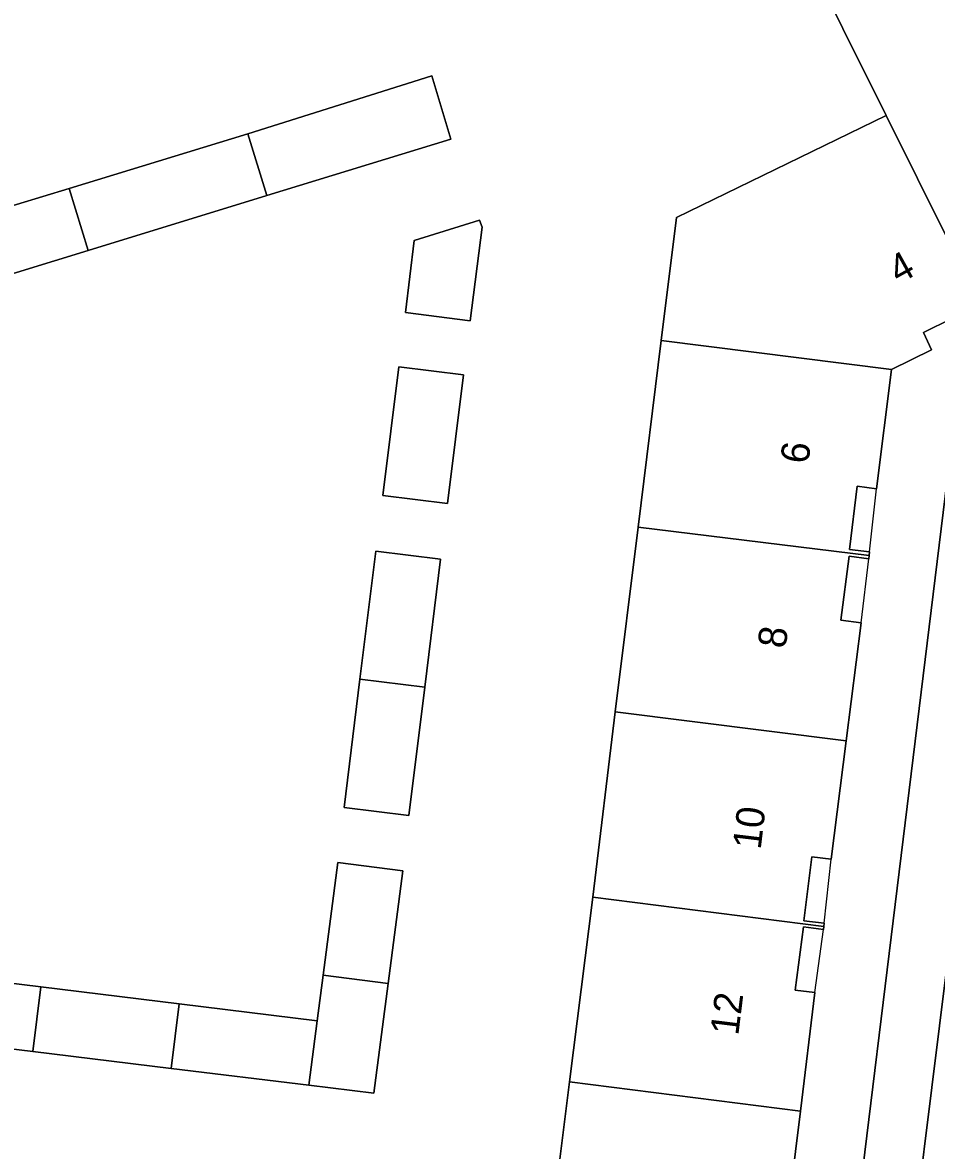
# Model space of a CAD drawing. Extents: x 161692 to 162379, y 380760 to 381678.
# Drawn here: x 162307.85 to 162340.12, y 381583.7 to 381623.55 of the extents above; entities that cross this region are included whole.
import ezdxf

# ---------------------------------------------------------------- set-up
doc = ezdxf.new("R2010")
doc.units = 0
for name, color, linetype in [('IMGEO_Erf', 7, 'Continuous'), ('IMGEO_Groenvoorziening', 7, 'Continuous'), ('IMGEO_Pand', 7, 'Continuous'), ('IMGEO_Pand_nummerreeks', 7, 'Continuous'), ('IMGEO_Pand_overbouw', 7, 'Continuous'), ('IMGEO_Voetpad_open', 7, 'Continuous')]:
    doc.layers.add(name, color=color, linetype=linetype)

msp = doc.modelspace()

# ---------------------------------------------------------------- linework, layer by layer
at = {"layer": 'IMGEO_Erf'}
for points in [[(162326.383, 381579.813), (162327.165, 381586.125), (162327.995, 381592.648), (162328.785, 381599.2), (162329.593, 381605.724), (162330.409, 381612.316), (162330.947, 381616.657), (162338.353, 381620.261), (162332.215, 381632.598)], [(162341.671, 381613.592), (162339.662, 381612.602), (162339.955, 381611.989), (162338.54, 381611.285), (162338.006, 381607.079), (162337.322, 381607.164), (162337.054, 381604.934), (162337.762, 381604.85), (162337.748, 381604.723), (162337.734, 381604.596), (162337.045, 381604.699), (162336.753, 381602.431), (162337.461, 381602.342), (162336.934, 381598.166), (162336.408, 381593.991), (162335.726, 381594.069), (162335.444, 381591.814), (162336.156, 381591.725), (162336.144, 381591.614), (162336.132, 381591.503), (162335.43, 381591.596), (162335.135, 381589.359), (162335.83, 381589.274), (162335.32, 381585.091), (162334.81, 381580.907)], [(162335.481, 381566.331), (162340.576, 381607.964)]]:
    msp.add_lwpolyline(points, dxfattribs=at)
for points in [[(162310.171, 381615.499), (162306.442, 381614.355), (162302.603, 381613.178), (162301.921, 381615.404), (162305.766, 381616.56), (162309.501, 381617.684), (162315.811, 381619.616), (162322.3, 381621.666), (162322.979, 381619.427), (162316.48, 381617.434)], [(162321.371, 381613.304), (162321.678, 381615.85), (162323.985, 381616.563), (162324.078, 381616.325), (162323.654, 381613.012)], [(162322.861, 381606.552), (162320.572, 381606.834), (162321.136, 381611.383), (162323.421, 381611.102)], [(162322.614, 381604.595), (162322.054, 381600.065), (162321.493, 381595.534), (162319.207, 381595.817), (162319.761, 381600.348), (162320.33, 381604.877)], [(162295.396, 381591.097), (162301.946, 381590.288), (162303.891, 381590.048), (162308.496, 381589.481), (162313.379, 381588.879), (162318.261, 381588.278), (162318.471, 381589.892), (162318.987, 381593.872), (162321.277, 381593.575), (162320.761, 381589.595), (162320.259, 381585.719), (162317.966, 381586), (162313.097, 381586.597), (162308.215, 381587.195), (162301.664, 381587.998), (162295.113, 381588.802), (162289.408, 381589.507), (162289.688, 381591.798)]]:
    msp.add_lwpolyline(points, close=True, dxfattribs=at)
at = {"layer": 'IMGEO_Groenvoorziening'}
msp.add_lwpolyline([(162349.476, 381589.077), (162347.446, 381589.346), (162344.081, 381589.792), (162340.503, 381590.275), (162337.236, 381563.945), (162336.966, 381561.462), (162341.642, 381560.899), (162346.764, 381560.283), (162346.798, 381560.486), (162346.903, 381561.121), (162346.922, 381561.259), (162346.951, 381561.47)], dxfattribs=at)
at = {"layer": 'IMGEO_Pand'}
msp.add_lwpolyline([(162344.025, 381629.919), (162340.054, 381637.896), (162339.428, 381637.584), (162338.759, 381638.927), (162339.386, 381639.239), (162337.06, 381643.912), (162319.25, 381638.406), (162319.821, 381636.522), (162322.187, 381628.723), (162322.428, 381627.927), (162322.58, 381627.975), (162322.9, 381628.076), (162322.398, 381629.766), (162325.809, 381630.824), (162326.331, 381629.137), (162326.632, 381629.228), (162330.305, 381630.365), (162329.849, 381631.857), (162332.215, 381632.598), (162338.353, 381620.261), (162341.671, 381613.592)], dxfattribs=at)
for points in [[(162316.48, 381617.434), (162322.979, 381619.427), (162322.3, 381621.666), (162315.811, 381619.616)], [(162338.54, 381611.285), (162339.955, 381611.989), (162339.662, 381612.602), (162341.671, 381613.592), (162338.353, 381620.261), (162330.947, 381616.657), (162330.409, 381612.316)], [(162309.501, 381617.684), (162310.171, 381615.499), (162316.48, 381617.434), (162315.811, 381619.616)], [(162309.501, 381617.684), (162305.766, 381616.56), (162306.442, 381614.355), (162310.171, 381615.499)], [(162323.654, 381613.012), (162324.078, 381616.325), (162323.985, 381616.563), (162321.678, 381615.85), (162321.371, 381613.304)], [(162338.54, 381611.285), (162330.409, 381612.316), (162329.593, 381605.724), (162337.748, 381604.723), (162337.762, 381604.85), (162337.054, 381604.934), (162337.322, 381607.164), (162338.006, 381607.079)], [(162321.136, 381611.383), (162320.572, 381606.834), (162322.861, 381606.552), (162323.421, 381611.102)], [(162328.785, 381599.2), (162336.934, 381598.166), (162337.461, 381602.342), (162336.753, 381602.431), (162337.045, 381604.699), (162337.734, 381604.596), (162337.748, 381604.723), (162329.593, 381605.724)], [(162322.054, 381600.065), (162322.614, 381604.595), (162320.33, 381604.877), (162319.761, 381600.348)], [(162322.054, 381600.065), (162319.761, 381600.348), (162319.207, 381595.817), (162321.493, 381595.534)], [(162336.144, 381591.614), (162336.156, 381591.725), (162335.444, 381591.814), (162335.726, 381594.069), (162336.408, 381593.991), (162336.934, 381598.166), (162328.785, 381599.2), (162327.995, 381592.648)], [(162318.471, 381589.892), (162320.761, 381589.595), (162321.277, 381593.575), (162318.987, 381593.872)], [(162336.144, 381591.614), (162327.995, 381592.648), (162327.165, 381586.125), (162335.32, 381585.091), (162335.83, 381589.274), (162335.135, 381589.359), (162335.43, 381591.596), (162336.132, 381591.503)], [(162308.215, 381587.195), (162308.496, 381589.481), (162303.891, 381590.048), (162301.946, 381590.288), (162301.664, 381587.998)], [(162318.261, 381588.278), (162317.966, 381586), (162320.259, 381585.719), (162320.761, 381589.595), (162318.471, 381589.892)], [(162308.215, 381587.195), (162313.097, 381586.597), (162313.379, 381588.879), (162308.496, 381589.481)], [(162318.261, 381588.278), (162313.379, 381588.879), (162313.097, 381586.597), (162317.966, 381586)], [(162334.538, 381578.779), (162334.554, 381578.883), (162333.878, 381578.96), (162334.135, 381580.989), (162334.81, 381580.907), (162335.32, 381585.091), (162327.165, 381586.125), (162326.383, 381579.813)]]:
    msp.add_lwpolyline(points, close=True, dxfattribs=at)
at = {"layer": 'IMGEO_Pand_overbouw'}
for points in [[(162337.762, 381604.85), (162338.006, 381607.079), (162337.322, 381607.164), (162337.054, 381604.934)], [(162337.461, 381602.342), (162337.734, 381604.596), (162337.045, 381604.699), (162336.753, 381602.431)], [(162336.408, 381593.991), (162335.726, 381594.069), (162335.444, 381591.814), (162336.156, 381591.725)], [(162335.83, 381589.274), (162336.132, 381591.503), (162335.43, 381591.596), (162335.135, 381589.359)]]:
    msp.add_lwpolyline(points, close=True, dxfattribs=at)
at = {"layer": 'IMGEO_Voetpad_open'}
msp.add_lwpolyline([(162340.503, 381590.275), (162340.728, 381592.085), (162342.533, 381606.634), (162354.162, 381612.359), (162354.823, 381612.668), (162353.565, 381614.44), (162340.576, 381607.964), (162335.481, 381566.331), (162337.236, 381563.945)], close=True, dxfattribs=at)

# ---------------------------------------------------------------- texts
at = {"layer": 'IMGEO_Pand_nummerreeks'}
for s, rotation, p in [('4', 29.0321, (162338.789, 381614.291)), ('6', 82.9478, (162335.599, 381607.932)), ('8', 82.4573, (162334.793, 381601.409)), ('10', 83.2041, (162333.916, 381594.306)), ('12', 82.9942, (162333.125, 381587.738))]:
    msp.add_text(s, height=1, rotation=rotation, dxfattribs=at).set_placement(p)

doc.saveas('drawing.dxf')
